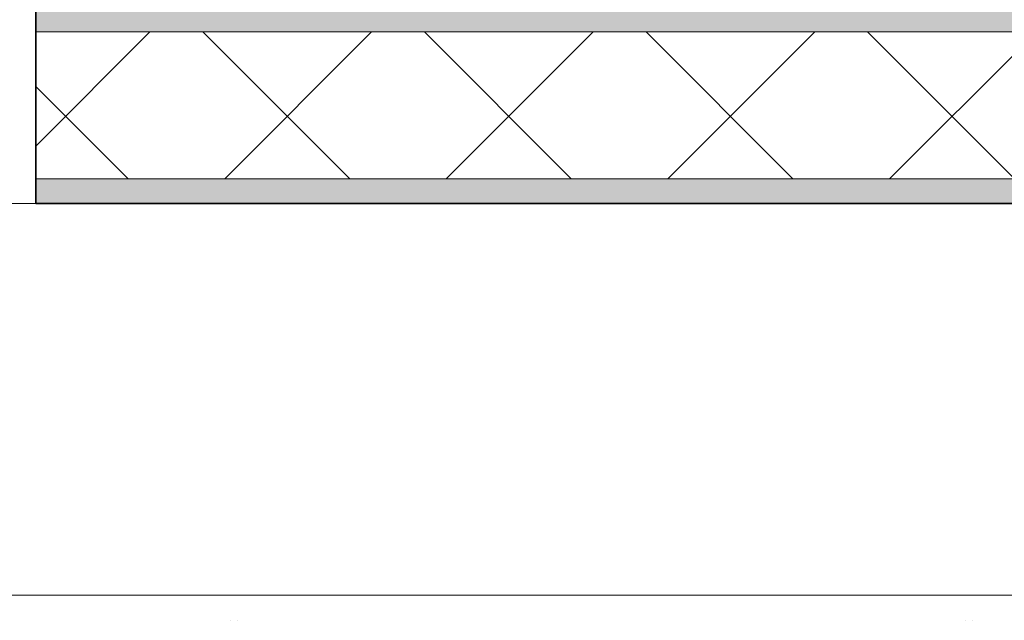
# Model space of a CAD drawing. Header units: inches. Extents: x 424 to 2043, y -237 to 445.
# Tile 822 of 965: x 866.99 to 869, y 223.45 to 224.67. Entities that reach past the tile are written whole.
import ezdxf

# ---------------------------------------------------------------- set-up
doc = ezdxf.new("R2010")
doc.units = ezdxf.units.IN
doc.header["$MEASUREMENT"] = 0
for name, color, linetype, lineweight in [('A-DOOR', 31, 'Continuous', 9), ('A-FLOR', 192, 'Continuous', 9), ('A-FLOR-MCUT', 51, 'Continuous', 9), ('A-FLOR-PATT', 8, 'Continuous', 35), ('A-WALL', 113, 'Continuous', 9)]:
    doc.layers.add(name, color=color, linetype=linetype, lineweight=lineweight)

# ---------------------------------------------------------------- blocks, each defined once
blk = doc.blocks.new('5-panel_Bi-fold_external_door_10806 - Type 1-V64-Section 1')
at = {"layer": 'A-DOOR'}
for p, q in [((-110.9649, 8.4), (-106.0616, 8.4)), ((-109.4624, 8.349), (-109.4624, 8.349)), ((-109.4484, 8.349), (-109.4484, 8.349)), ((-107.9619, 8.349), (-107.9619, 8.349)), ((-107.9479, 8.349), (-107.9479, 8.349))]:
    blk.add_line(p, q, dxfattribs=at)

msp = doc.modelspace()

# ---------------------------------------------------------------- hatches: boundary and pattern name
at = {"layer": 'A-FLOR-PATT', "lineweight": 9}
h = msp.add_hatch(dxfattribs=at)
h.set_pattern_fill('FP_2', color=256, style=0, pattern_type=2)
h.set_pattern_definition([(0, (853.73654, 227.41621), (0.406, 0.102), [0.034, -0.271, 0.034, -0.271, -1.626]), (0, (853.73654, 227.41621), (0.406, 0.102), [-0.61, 0.034, -0.576, 0.034, -0.271, -0.711]), (0, (853.73654, 227.41621), (0.406, 0.102), [-1.524, 0.034, -0.17, 0.034, -0.474]), (120, (853.88954, 227.46721), (-0.2913346, 0.3006063), [0.034, -0.271, 0.034, -0.271, -1.626]), (120, (853.88954, 227.46721), (-0.2913346, 0.3006063), [-0.61, 0.034, -0.576, 0.034, -0.271, -0.711]), (120, (853.88954, 227.46721), (-0.2913346, 0.3006063), [-1.524, 0.034, -0.17, 0.034, -0.474]), (240, (853.94054, 227.67021), (-0.1146654, -0.4026063), [0.034, -0.271, 0.034, -0.271, -1.626]), (240, (853.94054, 227.67021), (-0.1146654, -0.4026063), [-0.61, 0.034, -0.576, 0.034, -0.271, -0.711]), (240, (853.94054, 227.67021), (-0.1146654, -0.4026063), [-1.524, 0.034, -0.17, 0.034, -0.474])])
h.paths.add_polyline_path([(879.0289, 224.6472), (886.8354, 224.6472), (886.8354, 224.6972), (867.0262, 224.6972), (867.0262, 224.6472), (878.7435, 224.6472)], flags=0)
h = msp.add_hatch(dxfattribs=at)
h.set_pattern_fill('FP_3', color=256, style=0, pattern_type=2)
h.set_pattern_definition([(45, (853.73654, 227.4162), (-0.2262742, 0.2262742), []), (135, (853.73654, 227.4162), (-0.2262742, -0.2262742), [])])
h.paths.add_polyline_path([(879.0289, 224.3472), (886.8354, 224.3472), (886.8354, 224.6472), (867.0262, 224.6472), (867.0262, 224.3472), (878.4581, 224.3472)], flags=0)
h = msp.add_hatch(dxfattribs=at)
h.set_pattern_fill('FP_4', color=256, style=0, pattern_type=2)
h.set_pattern_definition([(108.435, (853.84554, 227.41621), (-0.41678894, 0.83294356), [0.158, -1.159]), (139.399, (853.795544, 227.56621), (-2.49915805, 2.08284494), [0.077, -3.763]), (136.848, (854.153544, 227.616212), (-6.247659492, 5.831057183), [0.183, -8.952]), (109.983, (854.020544, 227.741212), (-1.249748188, 3.331484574), [0.098, -4.778]), (90, (853.98654, 227.4162), (-0.417, 0.417), [0.083, -0.333]), (118.443, (853.986544, 227.500212), (2.9159587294, -5.414786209), [0.227, -11.141]), (84.289, (853.878544, 227.69921), (-0.416051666, -3.74820264), [0.084, -4.102]), (129.806, (853.886544, 227.78321), (1.66603147, -2.08199523), [0.065, -3.188])])
h.paths.add_polyline_path([(886.8354, 224.2972), (886.8354, 224.3472), (867.0262, 224.3472), (867.0262, 224.2972), (886.7343, 224.2972)], flags=0)

# ---------------------------------------------------------------- linework, layer by layer
at = {"layer": 'A-FLOR', "lineweight": 35}
for p, q in [((867.0262, 224.2972), (867.0262, 224.6972)), ((886.8354, 224.2972), (867.0262, 224.2972))]:
    msp.add_line(p, q, dxfattribs=at)
at = {"layer": 'A-FLOR'}
msp.add_line((867.0262, 224.2972), (857.2188, 224.2972), dxfattribs=at)
at = {"layer": 'A-FLOR-MCUT'}
for p, q in [((886.8354, 224.6472), (867.0262, 224.6472)), ((886.8354, 224.3472), (867.0262, 224.3472))]:
    msp.add_line(p, q, dxfattribs=at)
at = {"layer": 'A-WALL'}
msp.add_line((865.8777, 223.4972), (870.8688, 223.4972), dxfattribs=at)

# ---------------------------------------------------------------- block references
at = {"layer": 'A-DOOR'}
msp.add_blockref('5-panel_Bi-fold_external_door_10806 - Type 1-V64-Section 1', (976.8865, 215.0972), dxfattribs=at)

doc.saveas('drawing.dxf')
